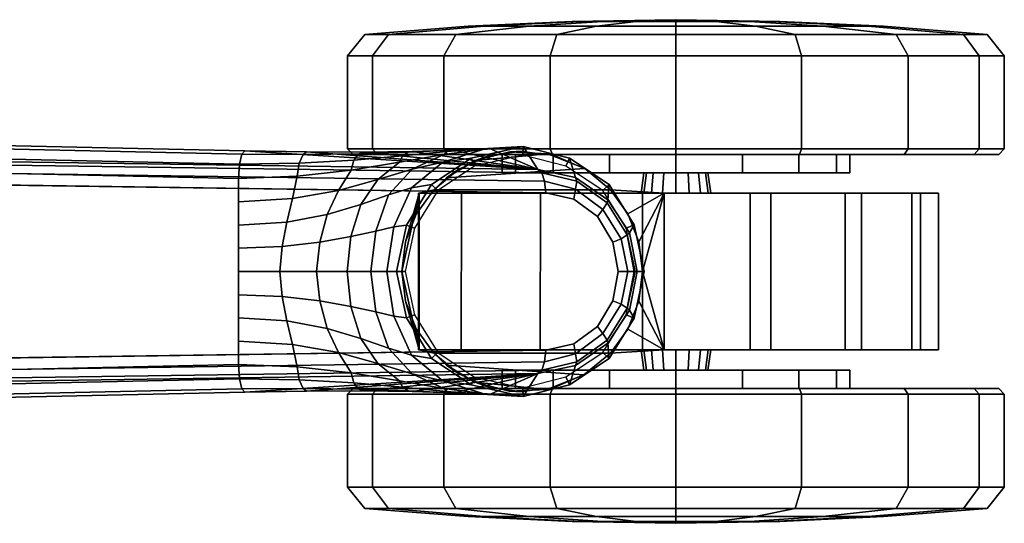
# Model space of a CAD drawing. Header units: inches. Extents: x 11 to 683, y -98 to 54.
# Tile 637 of 656: x 581.24 to 584.78, y -65.07 to -63.26. Entities that reach past the tile are written whole.
import ezdxf
from ezdxf.enums import TextEntityAlignment as Align

# ---------------------------------------------------------------- set-up
doc = ezdxf.new("R2010")
doc.units = ezdxf.units.IN
doc.header["$MEASUREMENT"] = 0
for name, color, linetype in [('A-FURN-3-SEAT-BASE', 254, 'Continuous'), ('A-FURN-3-SEAT-CASTER-TRIM', 254, 'Continuous'), ('A-FURN-HAWORTH-ATT', 7, 'Continuous')]:
    doc.layers.add(name, color=color, linetype=linetype)
doc.styles.get("Standard").update_dxf_attribs({"font": 'simplex.shx'})

# ---------------------------------------------------------------- blocks, each defined once
blk = doc.blocks.new('SCT-20-71X1-3D-3')
at = {"layer": 'A-FURN-3-SEAT-BASE'}
for points in [[(-1.9914, 0.5275, 7.7141), (-2.1907, 0.6489, 5.2733), (-12.0177, 0.4339, 3.3192), (-13.0718, 0.367, 3.946)], [(-12.8973, 0.4423, 2.615), (-13.0189, 0.4492, 2.4089), (-13.0718, 0.367, 3.946)], [(-13.0718, 0.367, 3.946), (-12.7709, 0.4362, 2.8102), (-12.8973, 0.4423, 2.615)], [(-12.6192, 0.4319, 2.9864), (-12.7709, 0.4362, 2.8102), (-13.0718, 0.367, 3.946)], [(-13.0718, 0.367, 3.946), (-12.0177, 0.4339, 3.3192), (-12.2397, 0.4303, 3.2506)], [(-13.0718, 0.367, 3.946), (-12.4427, 0.4296, 3.1376), (-12.6192, 0.4319, 2.9864)], [(-12.2397, 0.4303, 3.2506), (-12.4427, 0.4296, 3.1376), (-13.0718, 0.367, 3.946)], [(-13.0718, -0.367, 3.946), (-12.0177, -0.4339, 3.3192), (-2.1907, -0.6489, 5.2733), (-1.9914, -0.5275, 7.7141)], [(-13.0718, -0.367, 3.946), (-13.0189, -0.4492, 2.4089), (-12.8973, -0.4423, 2.615)], [(-12.8973, -0.4423, 2.615), (-12.7709, -0.4362, 2.8102), (-13.0718, -0.367, 3.946)], [(-13.0718, -0.367, 3.946), (-12.7709, -0.4362, 2.8102), (-12.6192, -0.4319, 2.9864)], [(-12.6192, -0.4319, 2.9864), (-12.4427, -0.4296, 3.1376), (-13.0718, -0.367, 3.946)], [(-13.0718, -0.367, 3.946), (-12.4427, -0.4296, 3.1376), (-12.2397, -0.4303, 3.2506)], [(-12.2397, -0.4303, 3.2506), (-12.0177, -0.4339, 3.3192), (-13.0718, -0.367, 3.946)]]:
    blk.add_3dface(points, dxfattribs=at)
for points, invisible_edges in [([(-2.168, 0.5491, 5.17), (-2.168, -0.5491, 5.17), (-11.995, -0.3341, 3.2159), (-11.995, 0.3341, 3.2159)], 1), ([(-13.1005, 0.2833, 4.0341), (-13.1005, -0.2833, 4.0341), (-2.0203, -0.4398, 7.8028), (-2.0203, 0.4398, 7.8028)], 5), ([(-13.2009, -0.2599, 4.0037), (-13.2009, 0.2599, 4.0037), (-13.286, 0.1975, 3.9834), (-13.286, -0.1975, 3.9834)], 5), ([(-13.1005, 0.2833, 4.0341), (-13.2009, 0.2599, 4.0037), (-13.2009, -0.2599, 4.0037), (-13.1005, -0.2833, 4.0341)], 10), ([(-13.286, -0.1975, 3.9834), (-13.286, 0.1975, 3.9834), (-13.3414, 0.1059, 3.973), (-13.3414, -0.1059, 3.973)], 5), ([(-13.3414, -0.1059, 3.973), (-13.3414, 0.1059, 3.973), (-13.3608, 0, 3.9699)], 1)]:
    blk.add_3dface(points, dxfattribs=dict(at, invisible_edges=invisible_edges))
at = {"layer": 'A-FURN-3-SEAT-CASTER-TRIM'}
for points in [[(-12.9684, 0.4304, 2.2684), (-12.8451, 0.3983, 2.1916), (-13.1038, 0.4238, 2.3294), (-12.9684, 0.4304, 2.2684)], [(-12.8451, 0.3983, 2.1916), (-12.7429, 0.3369, 2.1028), (-13.237, 0.3716, 2.3688), (-13.1038, 0.4238, 2.3294)], [(-12.697, 0.294, 1.9712), (-13.3329, 0.294, 2.3236), (-13.237, 0.3716, 2.3688), (-12.7429, 0.3369, 2.1028)], [(-13.526, 0.2818, 2.1249), (-13.3951, 0.2073, 2.2755), (-13.3329, 0.294, 2.2596)], [(-12.697, 0.294, 1.7352), (-13.3329, 0.294, 2.2596), (-13.3329, 0.294, 2.3236), (-12.697, 0.294, 1.9712)], [(-12.697, 0.294, 1.7352), (-12.6344, 0.2067, 1.7352), (-12.6451, 0.2818, 1.3823)], [(-13.5261, -0.2818, 2.1249), (-13.448, 0.0001, 2.2853), (-13.526, 0.2818, 2.1249)], [(-13.526, 0.2818, 2.1249), (-13.448, 0.0001, 2.2853), (-13.4346, 0.1071, 2.2832)], [(-13.526, 0.2818, 2.1249), (-13.4346, 0.1071, 2.2832), (-13.3951, 0.2073, 2.2755)], [(-12.5819, 0.0001, 1.7352), (-12.6449, -0.2818, 1.3815), (-12.6451, 0.2818, 1.3823)], [(-12.5819, 0.0001, 1.7352), (-12.6451, 0.2818, 1.3823), (-12.5953, 0.1066, 1.7352)], [(-12.5953, 0.1066, 1.7352), (-12.6451, 0.2818, 1.3823), (-12.6344, 0.2067, 1.7352)], [(-13.5261, -0.2818, 2.1249), (-13.4346, -0.107, 2.2832), (-13.448, 0.0001, 2.2853)], [(-12.6449, -0.2818, 1.3815), (-12.5819, 0.0001, 1.7352), (-12.5952, -0.1065, 1.7352)], [(-13.5261, -0.2818, 2.1249), (-13.3952, -0.2072, 2.2756), (-13.4346, -0.107, 2.2832)], [(-12.6449, -0.2818, 1.3815), (-12.5952, -0.1065, 1.7352), (-12.6343, -0.2066, 1.7352)], [(-13.333, -0.2939, 2.2596), (-13.3952, -0.2072, 2.2756), (-13.5261, -0.2818, 2.1249)], [(-12.6343, -0.2066, 1.7352), (-12.6969, -0.2939, 1.7352), (-12.6449, -0.2818, 1.3815)], [(-13.2402, -0.3699, 2.3696), (-13.333, -0.2939, 2.3192), (-12.6969, -0.2939, 1.9711), (-12.7432, -0.3372, 2.1032)], [(-13.333, -0.2939, 2.3192), (-13.333, -0.2939, 2.2596), (-12.6969, -0.2939, 1.7352), (-12.6969, -0.2939, 1.9711)], [(-13.2402, -0.3699, 2.3696), (-12.7432, -0.3372, 2.1032), (-12.8462, -0.3987, 2.1924), (-13.1065, -0.4233, 2.3304)], [(-13.1065, -0.4233, 2.3304), (-12.8462, -0.3987, 2.1924), (-12.9703, -0.4308, 2.2694)]]:
    blk.add_3dface(points, dxfattribs=at)
for points, invisible_edges in [([(-13.526, 0.2818, 2.1249), (-13.3329, 0.294, 2.2596), (-12.697, 0.294, 1.7352), (-12.6451, 0.2818, 1.3823)], 8), ([(-14.512, 0.2818, 1.1416), (-14.448, 0.2818, 1.5249), (-13.0804, 0.2818, 0.3721), (-13.4473, 0.2818, 0.2442)], 10), ([(-13.4473, 0.2818, 0.2442), (-13.8347, 0.2818, 0.2748), (-14.4162, 0.2818, 0.765), (-14.512, 0.2818, 1.1416)], 10), ([(-12.796, 0.2818, 0.6368), (-13.0804, 0.2818, 0.3721), (-14.448, 0.2818, 1.5249), (-14.2352, 0.2818, 1.85)], 10), ([(-14.4162, 0.2818, 0.765), (-13.8347, 0.2818, 0.2748), (-14.177, 0.2818, 0.4588)], 1), ([(-14.2352, 0.2818, 1.85), (-13.9095, 0.2818, 2.0619), (-12.6422, 0.2818, 0.9937), (-12.796, 0.2818, 0.6368)], 10), ([(-12.6451, 0.2818, 1.3823), (-12.6422, 0.2818, 0.9937), (-13.9095, 0.2818, 2.0619), (-13.526, 0.2818, 2.1249)], 10), ([(-13.0809, -0.2818, 0.3718), (-14.448, -0.2818, 1.525), (-14.512, -0.2818, 1.1418), (-13.4478, -0.2818, 0.2441)], 5), ([(-13.4478, -0.2818, 0.2441), (-14.512, -0.2818, 1.1418), (-14.4163, -0.2818, 0.7653), (-13.8351, -0.2818, 0.275)], 5), ([(-12.7964, -0.2818, 0.6363), (-14.2351, -0.2818, 1.8501), (-14.448, -0.2818, 1.525), (-13.0809, -0.2818, 0.3718)], 5), ([(-14.4163, -0.2818, 0.7653), (-14.1772, -0.2818, 0.4591), (-13.8351, -0.2818, 0.275)], 8), ([(-12.6424, -0.2818, 0.993), (-13.9095, -0.2818, 2.062), (-14.2351, -0.2818, 1.8501), (-12.7964, -0.2818, 0.6363)], 5), ([(-12.6449, -0.2818, 1.3815), (-13.5261, -0.2818, 2.1249), (-13.9095, -0.2818, 2.062), (-12.6424, -0.2818, 0.993)], 5), ([(-13.333, -0.2939, 2.2596), (-13.5261, -0.2818, 2.1249), (-12.6449, -0.2818, 1.3815), (-12.6969, -0.2939, 1.7352)], 2)]:
    blk.add_3dface(points, dxfattribs=dict(at, invisible_edges=invisible_edges))
at = {"layer": 'A-FURN-HAWORTH-ATT', "flags": 1}
for tag, p in [('HAWMC', (0, 0)), ('HAWMC', (0, 0)), ('HAWPN', (0, -0.1667)), ('HAWPN', (0, -0.1667))]:
    blk.add_attdef(tag, text='', height=0.1, dxfattribs=at).set_placement(p, align=Align.TOP_CENTER)
at = {"layer": 'A-FURN-3-SEAT-BASE'}
mesh = blk.add_polymesh((2, 4), dxfattribs=at)
for k, corner in enumerate([(-2.1907, 0.6489, 5.2733), (-2.1803, 0.6375, 5.222), (-2.1719, 0.6008, 5.1839), (-2.168, 0.5491, 5.17), (-12.0177, 0.4339, 3.3192), (-12.0073, 0.4222, 3.2679), (-11.9989, 0.3856, 3.23), (-11.995, 0.3341, 3.2159)]):
    mesh.set_mesh_vertex(divmod(k, 4), corner)
mesh = blk.add_polymesh((2, 4), dxfattribs=at)
for k, corner in enumerate([(-2.0203, 0.4398, 7.8028), (-2.0157, 0.4828, 7.7876), (-2.0054, 0.5143, 7.7558), (-1.9914, 0.5275, 7.7141), (-13.1005, 0.2833, 4.0341), (-13.0957, 0.3246, 4.018), (-13.0854, 0.3544, 3.9865), (-13.0718, 0.367, 3.946)]):
    mesh.set_mesh_vertex(divmod(k, 4), corner)
mesh = blk.add_polymesh((2, 9), dxfattribs=at)
for k, corner in enumerate([(-13.0189, 0.4492, 2.4089), (-13.185, 0.4076, 2.4085), (-13.3275, 0.3127, 2.4081), (-13.4179, 0.1673, 2.4079), (-13.4542, 0, 2.4078), (-13.4179, -0.1673, 2.4079), (-13.3275, -0.3127, 2.4081), (-13.185, -0.4076, 2.4085), (-13.0189, -0.4492, 2.4089), (-13.0718, 0.367, 3.946), (-13.2074, 0.3376, 3.9144), (-13.3233, 0.2581, 3.8926), (-13.4012, 0.1396, 3.8807), (-13.4285, 0, 3.877), (-13.4012, -0.1396, 3.8807), (-13.3233, -0.2581, 3.8926), (-13.2074, -0.3376, 3.9144), (-13.0718, -0.367, 3.946)]):
    mesh.set_mesh_vertex(divmod(k, 9), corner)
mesh = blk.add_polymesh((2, 9), dxfattribs=at)
for k, corner in enumerate([(-13.0179, 0.418, 2.376), (-13.1725, 0.3793, 2.376), (-13.305, 0.291, 2.376), (-13.3891, 0.1557, 2.376), (-13.4229, 0, 2.376), (-13.3891, -0.1557, 2.376), (-13.305, -0.291, 2.376), (-13.1725, -0.3793, 2.376), (-13.0179, -0.418, 2.376), (-13.0189, 0.4492, 2.4089), (-13.185, 0.4076, 2.4085), (-13.3275, 0.3127, 2.4081), (-13.4179, 0.1673, 2.4079), (-13.4542, 0, 2.4078), (-13.4179, -0.1673, 2.4079), (-13.3275, -0.3127, 2.4081), (-13.185, -0.4076, 2.4085), (-13.0189, -0.4492, 2.4089)]):
    mesh.set_mesh_vertex(divmod(k, 9), corner)
mesh = blk.add_polymesh((5, 7), dxfattribs=at)
for k, corner in enumerate([(-13.0189, 0.4492, 2.4089), (-12.8739, 0.4387, 2.5914), (-12.7333, 0.421, 2.7614), (-12.5741, 0.3937, 2.9128), (-12.3997, 0.3644, 3.0459), (-12.2061, 0.3426, 3.1506), (-11.995, 0.3341, 3.2159), (-12.8315, 0.4073, 2.4061), (-12.7294, 0.3936, 2.5875), (-12.6198, 0.3677, 2.7565), (-12.4957, 0.3305, 2.9079), (-12.3549, 0.2915, 3.0411), (-12.1892, 0.2622, 3.1471), (-11.995, 0.2505, 3.2159), (-12.6892, 0.3125, 2.4044), (-12.6173, 0.3005, 2.5809), (-12.5348, 0.2754, 2.7474), (-12.4344, 0.2407, 2.8982), (-12.314, 0.2049, 3.0313), (-12.1683, 0.1778, 3.1396), (-11.995, 0.167, 3.2159), (-12.5995, 0.167, 2.403), (-12.5538, 0.1604, 2.5747), (-12.4887, 0.1456, 2.7385), (-12.3993, 0.1256, 2.8887), (-12.2868, 0.1052, 3.0215), (-12.1514, 0.0897, 3.1321), (-11.995, 0.0835, 3.2159), (-12.5629, 0, 2.4024), (-12.5288, 0, 2.5719), (-12.4708, 0, 2.7345), (-12.3855, 0, 2.8844), (-12.2754, 0, 3.0171), (-12.144, 0, 3.1287), (-11.995, 0, 3.2159)]):
    mesh.set_mesh_vertex(divmod(k, 7), corner)
mesh = blk.add_polymesh((7, 4), dxfattribs=at)
for k, corner in enumerate([(-13.0189, 0.4492, 2.4089), (-13.0189, 0.4492, 2.4089), (-13.0189, 0.4492, 2.4089), (-13.0189, 0.4492, 2.4089), (-12.8739, 0.4387, 2.5914), (-12.8804, 0.4416, 2.5967), (-12.8903, 0.4425, 2.607), (-12.8973, 0.4423, 2.615), (-12.7333, 0.421, 2.7614), (-12.743, 0.4316, 2.7709), (-12.7595, 0.436, 2.7912), (-12.7709, 0.4362, 2.8102), (-12.5741, 0.3937, 2.9128), (-12.5851, 0.4165, 2.9256), (-12.6049, 0.4291, 2.9551), (-12.6192, 0.4319, 2.9864), (-12.3997, 0.3644, 3.0459), (-12.4096, 0.4003, 3.0603), (-12.4281, 0.4233, 3.0957), (-12.4427, 0.4296, 3.1376), (-12.2061, 0.3426, 3.1506), (-12.2131, 0.3891, 3.1648), (-12.2268, 0.4207, 3.202), (-12.2397, 0.4303, 3.2506), (-11.995, 0.3341, 3.2159), (-11.9989, 0.3856, 3.23), (-12.0073, 0.4222, 3.2679), (-12.0177, 0.4339, 3.3192)]):
    mesh.set_mesh_vertex(divmod(k, 4), corner)
mesh = blk.add_polymesh((2, 9), dxfattribs=at)
for k, corner in enumerate([(-13.0189, 0.4492, 2.4089), (-12.8315, 0.4073, 2.4061), (-12.6892, 0.3125, 2.4044), (-12.5995, 0.167, 2.403), (-12.5629, 0, 2.4024), (-12.5995, -0.167, 2.403), (-12.6892, -0.3125, 2.4044), (-12.8315, -0.4073, 2.4061), (-13.0189, -0.4492, 2.4089), (-13.0179, 0.418, 2.376), (-12.8439, 0.3794, 2.376), (-12.7116, 0.2909, 2.376), (-12.6276, 0.1556, 2.376), (-12.5937, 0, 2.376), (-12.6276, -0.1556, 2.376), (-12.7116, -0.2909, 2.376), (-12.8439, -0.3794, 2.376), (-13.0179, -0.418, 2.376)]):
    mesh.set_mesh_vertex(divmod(k, 9), corner)
mesh = blk.add_polymesh((5, 4), dxfattribs=at)
for k, corner in enumerate([(-13.4285, 0, 3.877), (-13.4185, 0, 3.9159), (-13.3947, 0, 3.9484), (-13.3608, 0, 3.9699), (-13.4012, 0.1396, 3.8807), (-13.393, 0.1323, 3.9199), (-13.3711, 0.1177, 3.9523), (-13.3414, 0.1059, 3.973), (-13.3233, 0.2581, 3.8926), (-13.3205, 0.2469, 3.9324), (-13.3052, 0.223, 3.9645), (-13.286, 0.1975, 3.9834), (-13.2074, 0.3376, 3.9144), (-13.2121, 0.3252, 3.9548), (-13.2073, 0.2965, 3.9866), (-13.2009, 0.2599, 4.0037), (-13.0718, 0.367, 3.946), (-13.0854, 0.3544, 3.9865), (-13.0957, 0.3246, 4.018), (-13.1005, 0.2833, 4.0341)]):
    mesh.set_mesh_vertex(divmod(k, 4), corner)
mesh = blk.add_polymesh((5, 4), dxfattribs=at)
for k, corner in enumerate([(-13.0718, -0.367, 3.946), (-13.0854, -0.3544, 3.9865), (-13.0957, -0.3246, 4.018), (-13.1005, -0.2833, 4.0341), (-13.2074, -0.3376, 3.9144), (-13.2121, -0.3252, 3.9548), (-13.2073, -0.2965, 3.9866), (-13.2009, -0.2599, 4.0037), (-13.3233, -0.2581, 3.8926), (-13.3205, -0.2469, 3.9324), (-13.3052, -0.223, 3.9645), (-13.286, -0.1975, 3.9834), (-13.4012, -0.1396, 3.8807), (-13.393, -0.1323, 3.9199), (-13.3711, -0.1177, 3.9523), (-13.3414, -0.1059, 3.973), (-13.4285, 0, 3.877), (-13.4185, 0, 3.9159), (-13.3947, 0, 3.9484), (-13.3608, 0, 3.9699)]):
    mesh.set_mesh_vertex(divmod(k, 4), corner)
mesh = blk.add_polymesh((5, 7), dxfattribs=at)
for k, corner in enumerate([(-12.5629, 0, 2.4024), (-12.5288, 0, 2.5719), (-12.4708, 0, 2.7345), (-12.3855, 0, 2.8844), (-12.2754, 0, 3.0171), (-12.144, 0, 3.1287), (-11.995, 0, 3.2159), (-12.5995, -0.167, 2.403), (-12.5538, -0.1604, 2.5747), (-12.4887, -0.1456, 2.7385), (-12.3993, -0.1256, 2.8887), (-12.2868, -0.1052, 3.0215), (-12.1514, -0.0897, 3.1321), (-11.995, -0.0835, 3.2159), (-12.6892, -0.3125, 2.4044), (-12.6173, -0.3005, 2.5809), (-12.5348, -0.2754, 2.7474), (-12.4344, -0.2407, 2.8982), (-12.314, -0.2049, 3.0313), (-12.1683, -0.1778, 3.1396), (-11.995, -0.167, 3.2159), (-12.8315, -0.4073, 2.4061), (-12.7295, -0.3936, 2.5875), (-12.6198, -0.3677, 2.7565), (-12.4957, -0.3305, 2.9079), (-12.3549, -0.2915, 3.0411), (-12.1892, -0.2622, 3.1471), (-11.995, -0.2505, 3.2159), (-13.0189, -0.4492, 2.4089), (-12.8739, -0.4387, 2.5914), (-12.7333, -0.421, 2.7614), (-12.5741, -0.3937, 2.9128), (-12.3997, -0.3644, 3.0459), (-12.2061, -0.3426, 3.1506), (-11.995, -0.3341, 3.2159)]):
    mesh.set_mesh_vertex(divmod(k, 7), corner)
mesh = blk.add_polymesh((2, 4), dxfattribs=at)
for k, corner in enumerate([(-13.1005, -0.2833, 4.0341), (-13.0957, -0.3246, 4.018), (-13.0854, -0.3544, 3.9865), (-13.0718, -0.367, 3.946), (-2.0203, -0.4398, 7.8028), (-2.0157, -0.4828, 7.7876), (-2.0054, -0.5143, 7.7558), (-1.9914, -0.5275, 7.7141)]):
    mesh.set_mesh_vertex(divmod(k, 4), corner)
mesh = blk.add_polymesh((7, 4), dxfattribs=at)
for k, corner in enumerate([(-13.0189, -0.4492, 2.4089), (-13.0189, -0.4492, 2.4089), (-13.0189, -0.4492, 2.4089), (-13.0189, -0.4492, 2.4089), (-12.8973, -0.4423, 2.615), (-12.8903, -0.4425, 2.607), (-12.8804, -0.4416, 2.5967), (-12.8739, -0.4387, 2.5914), (-12.7709, -0.4362, 2.8102), (-12.7595, -0.436, 2.7912), (-12.743, -0.4316, 2.7709), (-12.7333, -0.421, 2.7614), (-12.6192, -0.4319, 2.9864), (-12.6049, -0.4291, 2.9551), (-12.5851, -0.4165, 2.9256), (-12.5741, -0.3937, 2.9128), (-12.4427, -0.4296, 3.1376), (-12.4281, -0.4233, 3.0957), (-12.4096, -0.4003, 3.0603), (-12.3997, -0.3644, 3.0459), (-12.2397, -0.4303, 3.2506), (-12.2268, -0.4207, 3.202), (-12.2131, -0.3891, 3.1648), (-12.2061, -0.3426, 3.1506), (-12.0177, -0.4339, 3.3192), (-12.0073, -0.4222, 3.2679), (-11.9989, -0.3856, 3.23), (-11.995, -0.3341, 3.2159)]):
    mesh.set_mesh_vertex(divmod(k, 4), corner)
mesh = blk.add_polymesh((2, 4), dxfattribs=at)
for k, corner in enumerate([(-12.0177, -0.4339, 3.3192), (-12.0073, -0.4222, 3.2679), (-11.9989, -0.3856, 3.23), (-11.995, -0.3341, 3.2159), (-2.1907, -0.6489, 5.2733), (-2.1803, -0.6375, 5.222), (-2.1719, -0.6008, 5.1839), (-2.168, -0.5491, 5.17)]):
    mesh.set_mesh_vertex(divmod(k, 4), corner)
at = {"layer": 'A-FURN-3-SEAT-CASTER-TRIM'}
mesh = blk.add_polymesh((16, 4), dxfattribs=dict(at, m_close=True))
for k, corner in enumerate([(-13.5681, 0.8519, 2.3006), (-13.5681, 0.8816, 1.9281), (-13.5681, 0.8995, 1.5548), (-13.5681, 0.9055, 1.1811), (-13.9965, 0.8519, 2.2154), (-13.854, 0.8816, 1.8712), (-13.7111, 0.8995, 1.5263), (-13.5681, 0.9055, 1.1811), (-14.3597, 0.8519, 1.9727), (-14.0963, 0.8816, 1.7093), (-13.8323, 0.8995, 1.4453), (-13.5681, 0.9055, 1.1811), (-14.6024, 0.8519, 1.6095), (-14.2582, 0.8816, 1.467), (-13.9133, 0.8995, 1.3241), (-13.5681, 0.9055, 1.1811), (-14.6876, 0.8519, 1.1811), (-14.3151, 0.8816, 1.1811), (-13.9418, 0.8995, 1.1811), (-13.5681, 0.9055, 1.1811), (-14.6024, 0.8519, 0.7527), (-14.2582, 0.8816, 0.8953), (-13.9133, 0.8995, 1.0381), (-13.5681, 0.9055, 1.1811), (-14.3597, 0.8519, 0.3895), (-14.0963, 0.8816, 0.6529), (-13.8323, 0.8995, 0.9169), (-13.5681, 0.9055, 1.1811), (-13.9965, 0.8519, 0.1468), (-13.854, 0.8816, 0.491), (-13.7111, 0.8995, 0.8359), (-13.5681, 0.9055, 1.1811), (-13.5681, 0.8519, 0.0616), (-13.5681, 0.8816, 0.4342), (-13.5681, 0.8995, 0.8074), (-13.5681, 0.9055, 1.1811), (-13.1397, 0.8519, 0.1468), (-13.2823, 0.8816, 0.491), (-13.4251, 0.8995, 0.8359), (-13.5681, 0.9055, 1.1811), (-12.7765, 0.8519, 0.3895), (-13.0399, 0.8816, 0.6529), (-13.3039, 0.8995, 0.9169), (-13.5681, 0.9055, 1.1811), (-12.5338, 0.8519, 0.7527), (-12.878, 0.8816, 0.8953), (-13.2229, 0.8995, 1.0381), (-13.5681, 0.9055, 1.1811), (-12.4486, 0.8519, 1.1811), (-12.8211, 0.8816, 1.1811), (-13.1944, 0.8995, 1.1811), (-13.5681, 0.9055, 1.1811), (-12.5338, 0.8519, 1.6095), (-12.878, 0.8816, 1.467), (-13.2229, 0.8995, 1.3241), (-13.5681, 0.9055, 1.1811), (-12.7765, 0.8519, 1.9727), (-13.0399, 0.8816, 1.7093), (-13.3039, 0.8995, 1.4453), (-13.5681, 0.9055, 1.1811), (-13.1397, 0.8519, 2.2154), (-13.2823, 0.8816, 1.8712), (-13.4251, 0.8995, 1.5263), (-13.5681, 0.9055, 1.1811)]):
    mesh.set_mesh_vertex(divmod(k, 4), corner)
mesh = blk.add_polymesh((17, 4), dxfattribs=at)
for k, corner in enumerate([(-13.5681, 0.8519, 2.3006), (-13.5681, 0.7751, 2.3622), (-13.5681, 0.4409, 2.3622), (-13.5681, 0.4212, 2.3425), (-13.1397, 0.8519, 2.2154), (-13.1161, 0.7751, 2.2723), (-13.1161, 0.4409, 2.2723), (-13.1237, 0.4212, 2.2541), (-12.7765, 0.8519, 1.9727), (-12.7329, 0.7751, 2.0163), (-12.7329, 0.4409, 2.0163), (-12.7469, 0.4212, 2.0024), (-12.5338, 0.8519, 1.6095), (-12.4769, 0.7751, 1.6331), (-12.4769, 0.4409, 1.6331), (-12.4951, 0.4212, 1.6256), (-12.4486, 0.8519, 1.1811), (-12.387, 0.7751, 1.1811), (-12.387, 0.4409, 1.1811), (-12.4067, 0.4212, 1.1811), (-12.5338, 0.8519, 0.7527), (-12.4769, 0.7751, 0.7291), (-12.4769, 0.4409, 0.7291), (-12.4951, 0.4212, 0.7367), (-12.7765, 0.8519, 0.3895), (-12.7329, 0.7751, 0.346), (-12.7329, 0.4409, 0.346), (-12.7469, 0.4212, 0.3599), (-13.1397, 0.8519, 0.1468), (-13.1161, 0.7751, 0.0899), (-13.1161, 0.4409, 0.0899), (-13.1237, 0.4212, 0.1081), (-13.5681, 0.8519, 0.0616), (-13.5681, 0.7751, 0), (-13.5681, 0.4409, 0), (-13.5681, 0.4212, 0.0197), (-13.9965, 0.8519, 0.1468), (-14.0201, 0.7751, 0.0899), (-14.0201, 0.4409, 0.0899), (-14.0126, 0.4212, 0.1081), (-14.3597, 0.8519, 0.3895), (-14.4033, 0.7751, 0.346), (-14.4033, 0.4409, 0.346), (-14.3894, 0.4212, 0.3599), (-14.6024, 0.8519, 0.7527), (-14.6593, 0.7751, 0.7291), (-14.6593, 0.4409, 0.7291), (-14.6411, 0.4212, 0.7367), (-14.6876, 0.8519, 1.1811), (-14.7492, 0.7751, 1.1811), (-14.7492, 0.4409, 1.1811), (-14.7295, 0.4212, 1.1811), (-14.6024, 0.8519, 1.6095), (-14.6593, 0.7751, 1.6331), (-14.6593, 0.4409, 1.6331), (-14.6411, 0.4212, 1.6256), (-14.3597, 0.8519, 1.9727), (-14.4033, 0.7751, 2.0163), (-14.4033, 0.4409, 2.0163), (-14.3894, 0.4212, 2.0024), (-13.9965, 0.8519, 2.2154), (-14.0201, 0.7751, 2.2723), (-14.0201, 0.4409, 2.2723), (-14.0126, 0.4212, 2.2541), (-13.5681, 0.8519, 2.3006), (-13.5681, 0.7751, 2.3622), (-13.5681, 0.4409, 2.3622), (-13.5681, 0.4212, 2.3425)]):
    mesh.set_mesh_vertex(divmod(k, 4), corner)
mesh = blk.add_polymesh((2, 7), dxfattribs=at)
for k, corner in enumerate([(-12.697, 0.294, 1.9712), (-12.7429, 0.3369, 2.1028), (-12.8451, 0.3983, 2.1916), (-12.9684, 0.4304, 2.2684), (-13.1038, 0.4238, 2.3294), (-13.237, 0.3716, 2.3688), (-13.3329, 0.294, 2.3236), (-12.697, 0.294, 2.376), (-12.7887, 0.3693, 2.376), (-12.8974, 0.4168, 2.376), (-13.015, 0.433, 2.376), (-13.1325, 0.4168, 2.376), (-13.2412, 0.3692, 2.376), (-13.3329, 0.294, 2.376)]):
    mesh.set_mesh_vertex(divmod(k, 7), corner)
mesh = blk.add_polymesh((17, 5), dxfattribs=at)
for k, corner in enumerate([(-13.5681, 0.4212, 2.3425), (-13.5681, 0.4212, 1.8061), (-13.5681, 0.3543, 1.8061), (-13.5681, 0.3543, 1.2961), (-13.5681, 0.2817, 1.3061), (-13.1237, 0.4212, 2.2541), (-13.3289, 0.4212, 1.7585), (-13.3289, 0.3543, 1.7585), (-13.5241, 0.3543, 1.2874), (-13.5203, 0.2817, 1.2966), (-12.7469, 0.4212, 2.0024), (-13.1262, 0.4212, 1.6231), (-13.1262, 0.3543, 1.6231), (-13.4868, 0.3543, 1.2624), (-13.4797, 0.2817, 1.2695), (-12.4951, 0.4212, 1.6256), (-12.9907, 0.4212, 1.4203), (-12.9907, 0.3543, 1.4203), (-13.4619, 0.3543, 1.2251), (-13.4526, 0.2817, 1.229), (-12.4067, 0.4212, 1.1811), (-12.9431, 0.4212, 1.1811), (-12.9431, 0.3543, 1.1811), (-13.4531, 0.3543, 1.1811), (-13.4431, 0.2817, 1.1811), (-12.4951, 0.4212, 0.7367), (-12.9907, 0.4212, 0.9419), (-12.9907, 0.3543, 0.9419), (-13.4619, 0.3543, 1.1371), (-13.4526, 0.2817, 1.1333), (-12.7469, 0.4212, 0.3599), (-13.1262, 0.4212, 0.7392), (-13.1262, 0.3543, 0.7392), (-13.4868, 0.3543, 1.0998), (-13.4797, 0.2817, 1.0927), (-13.1237, 0.4212, 0.1081), (-13.3289, 0.4212, 0.6037), (-13.3289, 0.3543, 0.6037), (-13.5241, 0.3543, 1.0749), (-13.5203, 0.2817, 1.0656), (-13.5681, 0.4212, 0.0197), (-13.5681, 0.4212, 0.5561), (-13.5681, 0.3543, 0.5561), (-13.5681, 0.3543, 1.0661), (-13.5681, 0.2817, 1.0561), (-14.0126, 0.4212, 0.1081), (-13.8073, 0.4212, 0.6037), (-13.8073, 0.3543, 0.6037), (-13.6121, 0.3543, 1.0749), (-13.6159, 0.2817, 1.0656), (-14.3894, 0.4212, 0.3599), (-14.0101, 0.4212, 0.7392), (-14.0101, 0.3543, 0.7392), (-13.6494, 0.3543, 1.0998), (-13.6565, 0.2817, 1.0927), (-14.6411, 0.4212, 0.7367), (-14.1455, 0.4212, 0.9419), (-14.1455, 0.3543, 0.9419), (-13.6744, 0.3543, 1.1371), (-13.6836, 0.2817, 1.1333), (-14.7295, 0.4212, 1.1811), (-14.1931, 0.4212, 1.1811), (-14.1931, 0.3543, 1.1811), (-13.6831, 0.3543, 1.1811), (-13.6931, 0.2817, 1.1811), (-14.6411, 0.4212, 1.6256), (-14.1455, 0.4212, 1.4203), (-14.1455, 0.3543, 1.4203), (-13.6744, 0.3543, 1.2251), (-13.6836, 0.2817, 1.229), (-14.3894, 0.4212, 2.0024), (-14.0101, 0.4212, 1.6231), (-14.0101, 0.3543, 1.6231), (-13.6494, 0.3543, 1.2624), (-13.6565, 0.2817, 1.2695), (-14.0126, 0.4212, 2.2541), (-13.8073, 0.4212, 1.7585), (-13.8073, 0.3543, 1.7585), (-13.6121, 0.3543, 1.2874), (-13.6159, 0.2817, 1.2966), (-13.5681, 0.4212, 2.3425), (-13.5681, 0.4212, 1.8061), (-13.5681, 0.3543, 1.8061), (-13.5681, 0.3543, 1.2961), (-13.5681, 0.2817, 1.3061)]):
    mesh.set_mesh_vertex(divmod(k, 5), corner)
mesh = blk.add_polymesh((2, 7), dxfattribs=at)
for k, corner in enumerate([(-13.3329, 0.294, 2.2596), (-13.3951, 0.2073, 2.2755), (-13.4346, 0.1071, 2.2832), (-13.448, 0.0001, 2.2853), (-13.4346, -0.107, 2.2832), (-13.3952, -0.2072, 2.2756), (-13.333, -0.2939, 2.2596), (-13.3329, 0.294, 2.376), (-13.3955, 0.2067, 2.376), (-13.4347, 0.1067, 2.376), (-13.448, 0.0001, 2.376), (-13.4347, -0.1066, 2.376), (-13.3956, -0.2066, 2.376), (-13.333, -0.2939, 2.376)]):
    mesh.set_mesh_vertex(divmod(k, 7), corner)
mesh = blk.add_polymesh((2, 7), dxfattribs=at)
for k, corner in enumerate([(-12.6969, -0.2939, 1.7352), (-12.6343, -0.2066, 1.7352), (-12.5952, -0.1065, 1.7352), (-12.5819, 0.0001, 1.7352), (-12.5953, 0.1066, 1.7352), (-12.6344, 0.2067, 1.7352), (-12.697, 0.294, 1.7352), (-12.6969, -0.2939, 2.376), (-12.6343, -0.2066, 2.376), (-12.5952, -0.1066, 2.376), (-12.5819, 0.0001, 2.376), (-12.5952, 0.1067, 2.376), (-12.6344, 0.2067, 2.376), (-12.697, 0.294, 2.376)]):
    mesh.set_mesh_vertex(divmod(k, 7), corner)
mesh = blk.add_polymesh((2, 13), dxfattribs=at)
for k, corner in enumerate([(-13.526, 0.2818, 2.1249), (-13.9095, 0.2818, 2.0619), (-14.2352, 0.2818, 1.85), (-14.448, 0.2818, 1.5249), (-14.512, 0.2818, 1.1416), (-14.4162, 0.2818, 0.765), (-14.177, 0.2818, 0.4588), (-13.8347, 0.2818, 0.2748), (-13.4473, 0.2818, 0.2442), (-13.0804, 0.2818, 0.3721), (-12.796, 0.2818, 0.6368), (-12.6422, 0.2818, 0.9937), (-12.6451, 0.2818, 1.3823), (-13.5261, -0.2818, 2.1249), (-13.9095, -0.2818, 2.062), (-14.2351, -0.2818, 1.8501), (-14.448, -0.2818, 1.525), (-14.512, -0.2818, 1.1418), (-14.4163, -0.2818, 0.7653), (-14.1772, -0.2818, 0.4591), (-13.8351, -0.2818, 0.275), (-13.4478, -0.2818, 0.2441), (-13.0809, -0.2818, 0.3718), (-12.7964, -0.2818, 0.6363), (-12.6424, -0.2818, 0.993), (-12.6449, -0.2818, 1.3815)]):
    mesh.set_mesh_vertex(divmod(k, 13), corner)
mesh = blk.add_polymesh((17, 5), dxfattribs=at)
for k, corner in enumerate([(-13.5681, -0.4213, 2.3425), (-13.5681, -0.4213, 1.8061), (-13.5681, -0.3544, 1.8061), (-13.5681, -0.3544, 1.2961), (-13.5681, -0.2818, 1.3061), (-14.0126, -0.4213, 2.2541), (-13.8073, -0.4213, 1.7585), (-13.8073, -0.3544, 1.7585), (-13.6121, -0.3544, 1.2874), (-13.6159, -0.2818, 1.2966), (-14.3894, -0.4213, 2.0024), (-14.0101, -0.4213, 1.6231), (-14.0101, -0.3544, 1.6231), (-13.6494, -0.3544, 1.2624), (-13.6565, -0.2818, 1.2695), (-14.6411, -0.4213, 1.6256), (-14.1455, -0.4213, 1.4203), (-14.1455, -0.3544, 1.4203), (-13.6744, -0.3544, 1.2251), (-13.6836, -0.2818, 1.229), (-14.7295, -0.4213, 1.1811), (-14.1931, -0.4213, 1.1811), (-14.1931, -0.3544, 1.1811), (-13.6831, -0.3544, 1.1811), (-13.6931, -0.2818, 1.1811), (-14.6411, -0.4213, 0.7367), (-14.1455, -0.4213, 0.9419), (-14.1455, -0.3544, 0.9419), (-13.6744, -0.3544, 1.1371), (-13.6836, -0.2818, 1.1333), (-14.3894, -0.4213, 0.3599), (-14.0101, -0.4213, 0.7392), (-14.0101, -0.3544, 0.7392), (-13.6494, -0.3544, 1.0998), (-13.6565, -0.2818, 1.0927), (-14.0126, -0.4213, 0.1081), (-13.8073, -0.4213, 0.6037), (-13.8073, -0.3544, 0.6037), (-13.6121, -0.3544, 1.0749), (-13.6159, -0.2818, 1.0656), (-13.5681, -0.4213, 0.0197), (-13.5681, -0.4213, 0.5561), (-13.5681, -0.3544, 0.5561), (-13.5681, -0.3544, 1.0661), (-13.5681, -0.2818, 1.0561), (-13.1237, -0.4213, 0.1081), (-13.3289, -0.4213, 0.6037), (-13.3289, -0.3544, 0.6037), (-13.5241, -0.3544, 1.0749), (-13.5203, -0.2818, 1.0656), (-12.7469, -0.4213, 0.3599), (-13.1262, -0.4213, 0.7392), (-13.1262, -0.3544, 0.7392), (-13.4868, -0.3544, 1.0998), (-13.4797, -0.2818, 1.0927), (-12.4951, -0.4213, 0.7367), (-12.9907, -0.4213, 0.9419), (-12.9907, -0.3544, 0.9419), (-13.4619, -0.3544, 1.1371), (-13.4526, -0.2818, 1.1333), (-12.4067, -0.4213, 1.1811), (-12.9431, -0.4213, 1.1811), (-12.9431, -0.3544, 1.1811), (-13.4531, -0.3544, 1.1811), (-13.4431, -0.2818, 1.1811), (-12.4951, -0.4213, 1.6256), (-12.9907, -0.4213, 1.4203), (-12.9907, -0.3544, 1.4203), (-13.4619, -0.3544, 1.2251), (-13.4526, -0.2818, 1.229), (-12.7469, -0.4213, 2.0024), (-13.1262, -0.4213, 1.6231), (-13.1262, -0.3544, 1.6231), (-13.4868, -0.3544, 1.2624), (-13.4797, -0.2818, 1.2695), (-13.1237, -0.4213, 2.2541), (-13.3289, -0.4213, 1.7585), (-13.3289, -0.3544, 1.7585), (-13.5241, -0.3544, 1.2874), (-13.5203, -0.2818, 1.2966), (-13.5681, -0.4213, 2.3425), (-13.5681, -0.4213, 1.8061), (-13.5681, -0.3544, 1.8061), (-13.5681, -0.3544, 1.2961), (-13.5681, -0.2818, 1.3061)]):
    mesh.set_mesh_vertex(divmod(k, 5), corner)
mesh = blk.add_polymesh((2, 7), dxfattribs=at)
for k, corner in enumerate([(-13.333, -0.2939, 2.3192), (-13.2402, -0.3699, 2.3696), (-13.1065, -0.4233, 2.3304), (-12.9703, -0.4308, 2.2694), (-12.8462, -0.3987, 2.1924), (-12.7432, -0.3372, 2.1032), (-12.6969, -0.2939, 1.9711), (-13.333, -0.2939, 2.376), (-13.2413, -0.3693, 2.376), (-13.1325, -0.4168, 2.376), (-13.015, -0.4331, 2.376), (-12.8974, -0.4168, 2.376), (-12.7886, -0.3693, 2.376), (-12.6969, -0.2939, 2.376)]):
    mesh.set_mesh_vertex(divmod(k, 7), corner)
mesh = blk.add_polymesh((17, 4), dxfattribs=at)
for k, corner in enumerate([(-13.5681, -0.852, 2.3006), (-13.5681, -0.7752, 2.3622), (-13.5681, -0.441, 2.3622), (-13.5681, -0.4213, 2.3425), (-13.9965, -0.852, 2.2154), (-14.0201, -0.7752, 2.2723), (-14.0201, -0.441, 2.2723), (-14.0126, -0.4213, 2.2541), (-14.3597, -0.852, 1.9727), (-14.4033, -0.7752, 2.0163), (-14.4033, -0.441, 2.0163), (-14.3894, -0.4213, 2.0024), (-14.6024, -0.852, 1.6095), (-14.6593, -0.7752, 1.6331), (-14.6593, -0.441, 1.6331), (-14.6411, -0.4213, 1.6256), (-14.6876, -0.852, 1.1811), (-14.7492, -0.7752, 1.1811), (-14.7492, -0.441, 1.1811), (-14.7295, -0.4213, 1.1811), (-14.6024, -0.852, 0.7527), (-14.6593, -0.7752, 0.7291), (-14.6593, -0.441, 0.7291), (-14.6411, -0.4213, 0.7367), (-14.3597, -0.852, 0.3895), (-14.4033, -0.7752, 0.346), (-14.4033, -0.441, 0.346), (-14.3894, -0.4213, 0.3599), (-13.9965, -0.852, 0.1468), (-14.0201, -0.7752, 0.0899), (-14.0201, -0.441, 0.0899), (-14.0126, -0.4213, 0.1081), (-13.5681, -0.852, 0.0616), (-13.5681, -0.7752, 0), (-13.5681, -0.441, 0), (-13.5681, -0.4213, 0.0197), (-13.1397, -0.852, 0.1468), (-13.1161, -0.7752, 0.0899), (-13.1161, -0.441, 0.0899), (-13.1237, -0.4213, 0.1081), (-12.7765, -0.852, 0.3895), (-12.7329, -0.7752, 0.346), (-12.7329, -0.441, 0.346), (-12.7469, -0.4213, 0.3599), (-12.5338, -0.852, 0.7527), (-12.4769, -0.7752, 0.7291), (-12.4769, -0.441, 0.7291), (-12.4951, -0.4213, 0.7367), (-12.4486, -0.852, 1.1811), (-12.387, -0.7752, 1.1811), (-12.387, -0.441, 1.1811), (-12.4067, -0.4213, 1.1811), (-12.5338, -0.852, 1.6095), (-12.4769, -0.7752, 1.6331), (-12.4769, -0.441, 1.6331), (-12.4951, -0.4213, 1.6256), (-12.7765, -0.852, 1.9727), (-12.7329, -0.7752, 2.0163), (-12.7329, -0.441, 2.0163), (-12.7469, -0.4213, 2.0024), (-13.1397, -0.852, 2.2154), (-13.1161, -0.7752, 2.2723), (-13.1161, -0.441, 2.2723), (-13.1237, -0.4213, 2.2541), (-13.5681, -0.852, 2.3006), (-13.5681, -0.7752, 2.3622), (-13.5681, -0.441, 2.3622), (-13.5681, -0.4213, 2.3425)]):
    mesh.set_mesh_vertex(divmod(k, 4), corner)
mesh = blk.add_polymesh((16, 4), dxfattribs=dict(at, m_close=True))
for k, corner in enumerate([(-13.5681, -0.852, 2.3006), (-13.5681, -0.8817, 1.9281), (-13.5681, -0.8996, 1.5548), (-13.5681, -0.9056, 1.1811), (-13.1397, -0.852, 2.2154), (-13.2823, -0.8817, 1.8712), (-13.4251, -0.8996, 1.5263), (-13.5681, -0.9056, 1.1811), (-12.7765, -0.852, 1.9727), (-13.0399, -0.8817, 1.7093), (-13.3039, -0.8996, 1.4453), (-13.5681, -0.9056, 1.1811), (-12.5338, -0.852, 1.6095), (-12.878, -0.8817, 1.467), (-13.2229, -0.8996, 1.3241), (-13.5681, -0.9056, 1.1811), (-12.4486, -0.852, 1.1811), (-12.8211, -0.8817, 1.1811), (-13.1944, -0.8996, 1.1811), (-13.5681, -0.9056, 1.1811), (-12.5338, -0.852, 0.7527), (-12.878, -0.8817, 0.8953), (-13.2229, -0.8996, 1.0381), (-13.5681, -0.9056, 1.1811), (-12.7765, -0.852, 0.3895), (-13.0399, -0.8817, 0.6529), (-13.3039, -0.8996, 0.9169), (-13.5681, -0.9056, 1.1811), (-13.1397, -0.852, 0.1468), (-13.2823, -0.8817, 0.491), (-13.4251, -0.8996, 0.8359), (-13.5681, -0.9056, 1.1811), (-13.5681, -0.852, 0.0616), (-13.5681, -0.8817, 0.4342), (-13.5681, -0.8996, 0.8074), (-13.5681, -0.9056, 1.1811), (-13.9965, -0.852, 0.1468), (-13.854, -0.8817, 0.491), (-13.7111, -0.8996, 0.8359), (-13.5681, -0.9056, 1.1811), (-14.3597, -0.852, 0.3895), (-14.0963, -0.8817, 0.6529), (-13.8323, -0.8996, 0.9169), (-13.5681, -0.9056, 1.1811), (-14.6024, -0.852, 0.7527), (-14.2582, -0.8817, 0.8953), (-13.9133, -0.8996, 1.0381), (-13.5681, -0.9056, 1.1811), (-14.6876, -0.852, 1.1811), (-14.3151, -0.8817, 1.1811), (-13.9418, -0.8996, 1.1811), (-13.5681, -0.9056, 1.1811), (-14.6024, -0.852, 1.6095), (-14.2582, -0.8817, 1.467), (-13.9133, -0.8996, 1.3241), (-13.5681, -0.9056, 1.1811), (-14.3597, -0.852, 1.9727), (-14.0963, -0.8817, 1.7093), (-13.8323, -0.8996, 1.4453), (-13.5681, -0.9056, 1.1811), (-13.9965, -0.852, 2.2154), (-13.854, -0.8817, 1.8712), (-13.7111, -0.8996, 1.5263), (-13.5681, -0.9056, 1.1811)]):
    mesh.set_mesh_vertex(divmod(k, 4), corner)

msp = doc.modelspace()

# ---------------------------------------------------------------- block references
at = {"rotation": 180}
msp.add_blockref('SCT-20-71X1-3D-3', (570.0305, -64.1681), dxfattribs=at)

doc.saveas('drawing.dxf')
